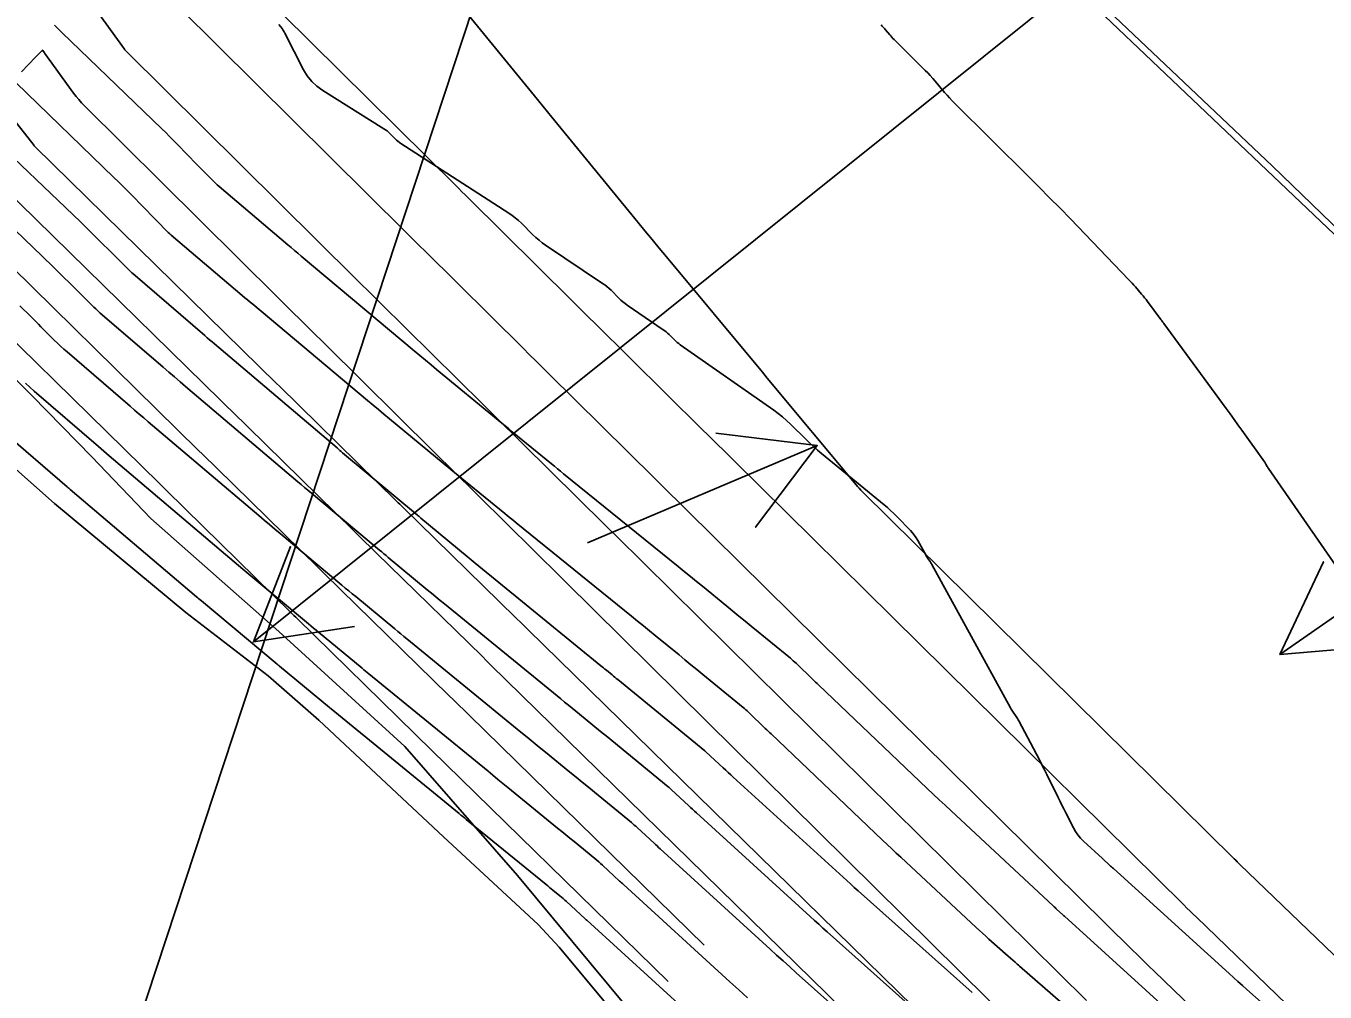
# Model space of a CAD drawing. Extents: x 954385 to 988206, y 1868364 to 1924553.
# Drawn here: x 955624.2 to 955700.4, y 1923042.6 to 1923099.2 of the extents above; entities that cross this region are included whole.
import ezdxf

# ---------------------------------------------------------------- set-up
doc = ezdxf.new("R2010")
doc.units = 0
for name, color, linetype in [('1', 7, 'Continuous'), ('Default', 7, 'Continuous'), ('Perimeter', 7, 'Continuous'), ('Proposed Fill', 7, 'Continuous'), ('Slopes', 7, 'Continuous')]:
    doc.layers.add(name, color=color, linetype=linetype)

msp = doc.modelspace()

# ---------------------------------------------------------------- linework, layer by layer
for points in [[(955692.253, 1923040.527), (955685.091, 1923047.028), (955685.065, 1923047.053), (955684.985, 1923047.126), (955684.658, 1923047.427), (955684.6, 1923047.48), (955684.543, 1923047.533), (955684.486, 1923047.586), (955684.428, 1923047.639), (955678.451, 1923053.205), (955678.101, 1923053.531), (955677.753, 1923053.859), (955677.404, 1923054.188), (955677.057, 1923054.517), (955670.677, 1923060.594), (955670.593, 1923060.674), (955670.509, 1923060.754), (955670.426, 1923060.835), (955670.342, 1923060.915), (955669.363, 1923061.86), (955669.283, 1923061.936), (955669.201, 1923062.01), (955669.118, 1923062.083), (955669.033, 1923062.154), (955666.73, 1923064.042), (955666.374, 1923064.333), (955666.018, 1923064.625), (955665.663, 1923064.916), (955665.307, 1923065.208), (955663.883, 1923066.374), (955663.527, 1923066.665), (955663.17, 1923066.956), (955662.813, 1923067.246), (955662.456, 1923067.536), (955655.734, 1923072.98), (955655.555, 1923073.125), (955655.377, 1923073.27), (955655.199, 1923073.416), (955655.021, 1923073.561), (955652.723, 1923075.444), (955652.518, 1923075.612), (955652.313, 1923075.78), (955652.108, 1923075.949), (955651.903, 1923076.118), (955648.295, 1923079.099), (955647.966, 1923079.371), (955647.639, 1923079.643), (955647.311, 1923079.916), (955646.985, 1923080.189), (955640.351, 1923085.746), (955640.155, 1923085.911), (955639.958, 1923086.077), (955639.763, 1923086.242), (955639.567, 1923086.408), (955635.546, 1923089.826), (955635.431, 1923089.927), (955635.318, 1923090.03), (955635.208, 1923090.135), (955635.1, 1923090.243), (955634.672, 1923090.681), (955634.459, 1923090.9), (955634.245, 1923091.119), (955633.099, 1923092.294), (955632.872, 1923092.525), (955632.643, 1923092.755), (955632.412, 1923092.983), (955632.18, 1923093.209), (955626.332, 1923098.857), (955625.893, 1923099.282)], [(955639.051, 1923099.324), (955639.234, 1923099.079), (955639.278, 1923099.017), (955639.32, 1923098.953), (955639.359, 1923098.887), (955639.395, 1923098.82), (955640.498, 1923096.669), (955640.715, 1923096.307), (955640.973, 1923095.983), (955641.274, 1923095.699), (955641.616, 1923095.452), (955645.206, 1923093.207), (955645.298, 1923093.146), (955645.385, 1923093.08), (955645.469, 1923093.01), (955645.549, 1923092.934), (955645.86, 1923092.622), (955645.94, 1923092.547), (955646.023, 1923092.475), (955646.11, 1923092.409), (955646.201, 1923092.347), (955652.519, 1923088.266), (955652.717, 1923088.131), (955652.906, 1923087.986), (955653.088, 1923087.832), (955653.262, 1923087.667), (955653.942, 1923086.989), (955654.115, 1923086.824), (955654.296, 1923086.668), (955654.484, 1923086.521), (955654.68, 1923086.383), (955658.018, 1923084.142), (955658.15, 1923084.049), (955658.277, 1923083.95), (955658.399, 1923083.844), (955658.516, 1923083.733), (955658.974, 1923083.277), (955659.091, 1923083.166), (955659.213, 1923083.06), (955659.339, 1923082.96), (955659.47, 1923082.866), (955661.573, 1923081.425), (955661.664, 1923081.36), (955661.751, 1923081.291), (955661.835, 1923081.218), (955661.916, 1923081.141), (955662.232, 1923080.826), (955662.313, 1923080.749), (955662.397, 1923080.676), (955662.484, 1923080.607), (955662.573, 1923080.541), (955668.066, 1923076.697), (955668.32, 1923076.511), (955668.566, 1923076.314), (955668.803, 1923076.108), (955669.031, 1923075.891), (955669.928, 1923075.002), (955670.154, 1923074.782), (955670.386, 1923074.568), (955670.623, 1923074.36), (955670.864, 1923074.157), (955674.526, 1923071.154), (955674.72, 1923070.991), (955674.908, 1923070.822), (955675.092, 1923070.648), (955675.27, 1923070.468), (955676.069, 1923069.641), (955676.192, 1923069.505), (955676.306, 1923069.361), (955676.409, 1923069.21), (955676.502, 1923069.052), (955676.983, 1923068.173), (955677.008, 1923068.128), (955677.035, 1923068.084), (955677.063, 1923068.041), (955677.093, 1923067.999), (955677.215, 1923067.832), (955677.245, 1923067.79), (955677.273, 1923067.747), (955677.3, 1923067.703), (955677.325, 1923067.659), (955681.928, 1923059.243), (955681.965, 1923059.177), (955682.004, 1923059.112), (955682.046, 1923059.049), (955682.089, 1923058.986), (955682.265, 1923058.739), (955682.308, 1923058.677), (955682.349, 1923058.613), (955682.388, 1923058.548), (955682.424, 1923058.481), (955683.45, 1923056.535), (955683.605, 1923056.238), (955683.758, 1923055.941), (955683.91, 1923055.642), (955684.059, 1923055.342), (955684.731, 1923053.987), (955684.841, 1923053.764), (955684.952, 1923053.543), (955685.064, 1923053.321), (955685.177, 1923053.1), (955685.629, 1923052.217), (955685.751, 1923052.002), (955685.89, 1923051.801), (955686.046, 1923051.612), (955686.219, 1923051.437), (955687.319, 1923050.412), (955687.348, 1923050.386), (955687.746, 1923050.02), (955687.8, 1923049.97), (955687.855, 1923049.92), (955687.909, 1923049.87), (955687.964, 1923049.82), (955694.743, 1923043.667), (955695.003, 1923043.431), (955695.264, 1923043.197), (955695.526, 1923042.963), (955695.789, 1923042.729), (955702.696, 1923036.62)], [(955674.346, 1923099.301), (955674.413, 1923099.233), (955674.479, 1923099.163), (955674.543, 1923099.092), (955674.605, 1923099.019), (955674.852, 1923098.725), (955674.914, 1923098.652), (955674.978, 1923098.581), (955675.043, 1923098.511), (955675.111, 1923098.443), (955676.929, 1923096.634), (955677.081, 1923096.48), (955677.229, 1923096.323), (955677.374, 1923096.162), (955677.515, 1923095.998), (955678.074, 1923095.337), (955678.215, 1923095.173), (955678.36, 1923095.013), (955678.508, 1923094.855), (955678.66, 1923094.701), (955682.995, 1923090.402), (955683.612, 1923089.786), (955684.226, 1923089.167), (955684.836, 1923088.544), (955685.442, 1923087.918), (955688.876, 1923084.351), (955688.972, 1923084.25), (955689.067, 1923084.147), (955689.16, 1923084.044), (955689.252, 1923083.939), (955689.617, 1923083.516), (955689.707, 1923083.41), (955689.795, 1923083.301), (955689.881, 1923083.192), (955689.965, 1923083.08), (955690.748, 1923082.013), (955690.762, 1923081.994), (955690.777, 1923081.975), (955690.791, 1923081.957), (955690.807, 1923081.939), (955690.867, 1923081.867), (955690.882, 1923081.849), (955690.897, 1923081.831), (955690.912, 1923081.812), (955690.926, 1923081.794), (955694.577, 1923076.801), (955694.808, 1923076.484), (955695.038, 1923076.167), (955695.267, 1923075.849), (955695.496, 1923075.53), (955696.818, 1923073.678), (955696.84, 1923073.646), (955696.861, 1923073.614), (955696.88, 1923073.58), (955696.899, 1923073.546), (955696.971, 1923073.409), (955696.99, 1923073.375), (955697.01, 1923073.341), (955697.03, 1923073.309), (955697.052, 1923073.277), (955702.224, 1923065.843)], [(955689.827, 1923037.695), (955682.468, 1923044.094), (955682.401, 1923044.152), (955682.333, 1923044.211), (955682.266, 1923044.271), (955682.199, 1923044.33), (955681.792, 1923044.688), (955681.791, 1923044.689), (955680.668, 1923045.691), (955680.481, 1923045.858), (955680.295, 1923046.027), (955680.11, 1923046.196), (955679.926, 1923046.367), (955675.505, 1923050.484), (955675.237, 1923050.733), (955674.971, 1923050.984), (955674.705, 1923051.235), (955674.44, 1923051.486), (955667.9, 1923057.715), (955667.814, 1923057.797), (955667.728, 1923057.879), (955667.643, 1923057.961), (955667.557, 1923058.044), (955666.578, 1923058.989), (955666.5, 1923059.063), (955666.42, 1923059.135), (955666.339, 1923059.206), (955666.256, 1923059.275), (955663.893, 1923061.21), (955663.546, 1923061.495), (955663.198, 1923061.779), (955662.851, 1923062.063), (955662.504, 1923062.348), (955661.114, 1923063.485), (955660.766, 1923063.769), (955660.418, 1923064.053), (955660.07, 1923064.336), (955659.721, 1923064.619), (955652.963, 1923070.093), (955652.794, 1923070.23), (955652.625, 1923070.367), (955652.456, 1923070.505), (955652.288, 1923070.643), (955649.99, 1923072.525), (955649.775, 1923072.701), (955649.561, 1923072.877), (955649.346, 1923073.054), (955649.132, 1923073.231), (955645.532, 1923076.205), (955645.209, 1923076.472), (955644.887, 1923076.74), (955644.565, 1923077.008), (955644.244, 1923077.277), (955637.511, 1923082.917), (955637.359, 1923083.045), (955637.206, 1923083.173), (955637.055, 1923083.302), (955636.903, 1923083.431), (955632.734, 1923086.974), (955632.649, 1923087.049), (955632.565, 1923087.125), (955632.483, 1923087.204), (955632.402, 1923087.284), (955632.006, 1923087.691), (955631.767, 1923087.935), (955630.407, 1923089.33), (955630.153, 1923089.588), (955629.897, 1923089.845), (955629.639, 1923090.1), (955629.379, 1923090.353), (955623.642, 1923095.895)], [(955679.685, 1923042.551), (955673.005, 1923048.51), (955672.891, 1923048.612), (955672.776, 1923048.715), (955672.663, 1923048.818), (955672.549, 1923048.921), (955665.684, 1923055.187), (955665.536, 1923055.323), (955665.387, 1923055.459), (955665.239, 1923055.595), (955665.091, 1923055.732), (955664.092, 1923056.656), (955664.073, 1923056.673), (955664.054, 1923056.69), (955664.035, 1923056.706), (955664.016, 1923056.723), (955658.908, 1923060.908), (955658.825, 1923060.976), (955658.742, 1923061.044), (955658.659, 1923061.112), (955658.576, 1923061.179), (955658.245, 1923061.45), (955658.162, 1923061.518), (955658.079, 1923061.586), (955657.996, 1923061.653), (955657.914, 1923061.721), (955650.56, 1923067.736), (955650.439, 1923067.835), (955650.318, 1923067.934), (955650.198, 1923068.034), (955650.078, 1923068.133), (955647.371, 1923070.375), (955647.32, 1923070.418), (955647.269, 1923070.46), (955647.218, 1923070.503), (955647.167, 1923070.545), (955642.784, 1923074.211), (955642.702, 1923074.28), (955642.62, 1923074.349), (955642.538, 1923074.418), (955642.456, 1923074.487), (955635.273, 1923080.588), (955635.13, 1923080.71), (955634.987, 1923080.832), (955634.844, 1923080.954), (955634.701, 1923081.077), (955630.485, 1923084.715), (955630.429, 1923084.764), (955630.374, 1923084.814), (955630.32, 1923084.865), (955630.267, 1923084.917), (955630.004, 1923085.18), (955629.846, 1923085.337), (955627.944, 1923087.231), (955627.811, 1923087.363), (955627.678, 1923087.493), (955627.544, 1923087.624), (955627.409, 1923087.753), (955621.761, 1923093.154)], [(955619.401, 1923091.261), (955625.173, 1923085.74), (955625.396, 1923085.526), (955625.618, 1923085.311), (955625.839, 1923085.094), (955626.058, 1923084.877), (955627.138, 1923083.801), (955627.255, 1923083.684), (955627.372, 1923083.568), (955627.489, 1923083.451), (955627.606, 1923083.335), (955628.074, 1923082.868), (955628.192, 1923082.753), (955628.312, 1923082.639), (955628.434, 1923082.528), (955628.558, 1923082.419), (955632.269, 1923079.218), (955632.596, 1923078.936), (955632.923, 1923078.655), (955633.251, 1923078.375), (955633.58, 1923078.095), (955640.161, 1923072.506), (955640.359, 1923072.339), (955640.556, 1923072.172), (955640.754, 1923072.005), (955640.953, 1923071.839), (955644.951, 1923068.495), (955645.078, 1923068.389), (955645.205, 1923068.283), (955645.333, 1923068.177), (955645.46, 1923068.072), (955647.747, 1923066.177), (955648.001, 1923065.967), (955648.255, 1923065.758), (955648.509, 1923065.548), (955648.764, 1923065.34), (955655.573, 1923059.77), (955655.794, 1923059.589), (955656.015, 1923059.408), (955656.237, 1923059.228), (955656.458, 1923059.047), (955657.343, 1923058.324), (955657.564, 1923058.143), (955657.785, 1923057.963), (955658.006, 1923057.782), (955658.227, 1923057.601), (955661.865, 1923054.62), (955661.917, 1923054.577), (955661.968, 1923054.533), (955662.019, 1923054.488), (955662.068, 1923054.442), (955663.067, 1923053.518), (955663.184, 1923053.41), (955663.301, 1923053.302), (955663.419, 1923053.195), (955663.536, 1923053.087), (955670.195, 1923047.01), (955670.443, 1923046.784), (955670.691, 1923046.559), (955670.941, 1923046.335), (955671.19, 1923046.112), (955677.578, 1923040.413)], [(955623.869, 1923082.824), (955624.485, 1923082.211), (955624.639, 1923082.057), (955624.793, 1923081.904), (955624.948, 1923081.75), (955625.102, 1923081.597), (955625.882, 1923080.819), (955626.065, 1923080.64), (955626.251, 1923080.465), (955626.44, 1923080.292), (955626.632, 1923080.123), (955630.327, 1923076.936), (955630.593, 1923076.707), (955630.859, 1923076.478), (955631.126, 1923076.25), (955631.393, 1923076.023), (955637.866, 1923070.526), (955638.179, 1923070.26), (955638.493, 1923069.995), (955638.807, 1923069.731), (955639.122, 1923069.467), (955642.735, 1923066.445), (955642.938, 1923066.275), (955643.142, 1923066.106), (955643.345, 1923065.937), (955643.549, 1923065.768), (955645.835, 1923063.873), (955646.013, 1923063.727), (955646.191, 1923063.58), (955646.369, 1923063.434), (955646.547, 1923063.288), (955653.232, 1923057.819), (955653.592, 1923057.525), (955653.951, 1923057.231), (955654.311, 1923056.938), (955654.671, 1923056.644), (955656.109, 1923055.469), (955656.469, 1923055.175), (955656.828, 1923054.881), (955657.187, 1923054.587), (955657.547, 1923054.293), (955659.713, 1923052.518), (955659.798, 1923052.447), (955659.881, 1923052.376), (955659.964, 1923052.303), (955660.045, 1923052.229), (955661.044, 1923051.304), (955661.13, 1923051.225), (955661.215, 1923051.146), (955661.301, 1923051.067), (955661.388, 1923050.988), (955667.841, 1923045.099), (955668.223, 1923044.751), (955668.606, 1923044.404), (955668.991, 1923044.058), (955669.376, 1923043.713), (955675.472, 1923038.275)], [(955666.521, 1923042.248), (955666.003, 1923042.717), (955665.486, 1923043.187), (955659.239, 1923048.889), (955659.184, 1923048.94), (955659.13, 1923048.99), (955659.075, 1923049.04), (955659.02, 1923049.09), (955658.021, 1923050.015), (955657.909, 1923050.117), (955657.795, 1923050.218), (955657.679, 1923050.318), (955657.562, 1923050.415), (955656.353, 1923051.406), (955656.112, 1923051.603), (955655.871, 1923051.8), (955655.63, 1923051.997), (955655.389, 1923052.194), (955652.466, 1923054.581), (955652.177, 1923054.818), (955651.887, 1923055.054), (955651.598, 1923055.291), (955651.309, 1923055.527), (955644.329, 1923061.236), (955644.228, 1923061.319), (955644.126, 1923061.403), (955644.025, 1923061.486), (955643.924, 1923061.57), (955641.378, 1923063.679), (955641.228, 1923063.804), (955641.078, 1923063.929), (955640.928, 1923064.054), (955640.778, 1923064.179), (955636.94, 1923067.389), (955636.684, 1923067.603), (955636.429, 1923067.818), (955636.174, 1923068.033), (955635.919, 1923068.249), (955629.107, 1923074.034), (955628.951, 1923074.167), (955628.795, 1923074.3), (955628.639, 1923074.434), (955628.483, 1923074.568), (955624.706, 1923077.828), (955624.445, 1923078.056), (955624.189, 1923078.29)], [(955622.779, 1923075.532), (955626.64, 1923072.2), (955626.685, 1923072.162), (955626.731, 1923072.123), (955626.776, 1923072.084), (955626.821, 1923072.046), (955634.226, 1923065.757), (955634.295, 1923065.698), (955634.364, 1923065.64), (955634.433, 1923065.582), (955634.502, 1923065.524), (955638.946, 1923061.807), (955638.98, 1923061.779), (955639.013, 1923061.751), (955639.047, 1923061.723), (955639.08, 1923061.696), (955642.013, 1923059.266), (955642.038, 1923059.246), (955642.062, 1923059.225), (955642.087, 1923059.205), (955642.112, 1923059.185), (955649.618, 1923053.045), (955649.721, 1923052.961), (955649.823, 1923052.877), (955649.926, 1923052.793), (955650.029, 1923052.709), (955654.715, 1923048.882), (955654.815, 1923048.801), (955654.914, 1923048.719), (955655.014, 1923048.637), (955655.114, 1923048.556), (955655.512, 1923048.229), (955655.612, 1923048.146), (955655.709, 1923048.063), (955655.806, 1923047.977), (955655.901, 1923047.89), (955656.997, 1923046.877), (955657.02, 1923046.855), (955657.044, 1923046.833), (955657.067, 1923046.812), (955657.091, 1923046.79), (955663.132, 1923041.276)]]:
    msp.add_lwpolyline(points)
at = {"layer": '1'}
for points in [[(955641.791, 1923110.114), (955654.025, 1923095.14), (955654.281, 1923094.826), (955654.538, 1923094.512), (955654.794, 1923094.199), (955655.05, 1923093.885), (955660.082, 1923087.732), (955660.5, 1923087.222), (955660.92, 1923086.712), (955661.34, 1923086.204), (955661.761, 1923085.696), (955667.291, 1923079.046), (955667.387, 1923078.931), (955667.672, 1923078.588), (955672.878, 1923072.334), (955672.969, 1923072.227), (955673.062, 1923072.123), (955673.158, 1923072.021), (955673.256, 1923071.921), (955695.05, 1923050.389), (955695.134, 1923050.307), (955695.218, 1923050.225), (955695.302, 1923050.143), (955695.386, 1923050.061), (955701.369, 1923044.299)], [(955698.726, 1923041.292), (955692.83, 1923046.97), (955692.645, 1923047.149), (955692.461, 1923047.328), (955692.277, 1923047.508), (955692.094, 1923047.688), (955664.153, 1923075.293), (955663.923, 1923075.52), (955663.847, 1923075.596), (955657.561, 1923081.806), (955657.223, 1923082.14), (955656.886, 1923082.475), (955656.548, 1923082.809), (955656.21, 1923083.143), (955650.164, 1923089.133), (955649.972, 1923089.324), (955649.78, 1923089.514), (955649.588, 1923089.704), (955649.396, 1923089.895), (955635.846, 1923103.321)], [(955628.109, 1923100.495), (955629.995, 1923097.882), (955630.026, 1923097.842), (955630.058, 1923097.802), (955630.092, 1923097.764), (955630.128, 1923097.727), (955643.528, 1923084.449), (955643.896, 1923084.084), (955644.265, 1923083.719), (955644.633, 1923083.354), (955645.001, 1923082.989), (955651.013, 1923077.033), (955651.191, 1923076.856), (955651.37, 1923076.68), (955651.549, 1923076.503), (955651.727, 1923076.326), (955658.157, 1923069.973), (955658.484, 1923069.65), (955658.812, 1923069.326), (955686.383, 1923042.086)], [(955695.942, 1923038.419), (955690.372, 1923043.784), (955690.037, 1923044.107), (955689.704, 1923044.432), (955689.371, 1923044.757), (955689.04, 1923045.084), (955661.44, 1923072.351), (955661.242, 1923072.547), (955661.044, 1923072.743), (955654.896, 1923078.817), (955654.512, 1923079.197), (955654.128, 1923079.577), (955653.744, 1923079.957), (955653.36, 1923080.338), (955647.604, 1923086.041), (955647.313, 1923086.329), (955647.022, 1923086.617), (955646.732, 1923086.905), (955646.441, 1923087.193), (955633.234, 1923100.28)], [(955623.966, 1923096.551), (955624.786, 1923097.401), (955624.825, 1923097.441), (955624.863, 1923097.481), (955625.174, 1923097.805), (955625.184, 1923097.814), (955625.194, 1923097.816), (955625.203, 1923097.812), (955625.212, 1923097.802), (955625.306, 1923097.662), (955625.313, 1923097.652), (955625.32, 1923097.641), (955625.327, 1923097.631), (955625.335, 1923097.621), (955627.008, 1923095.303), (955627.156, 1923095.106), (955627.313, 1923094.915), (955627.477, 1923094.731), (955627.648, 1923094.554), (955641.22, 1923081.106), (955641.507, 1923080.822), (955641.794, 1923080.537), (955648.102, 1923074.288), (955648.357, 1923074.035), (955648.612, 1923073.782), (955648.868, 1923073.53), (955649.123, 1923073.277), (955655.612, 1923066.866), (955655.841, 1923066.639), (955683.911, 1923038.906)], [(955622.665, 1923094.784), (955624.56, 1923092.395), (955624.576, 1923092.375), (955624.683, 1923092.24), (955624.702, 1923092.217), (955624.721, 1923092.195), (955624.741, 1923092.174), (955624.762, 1923092.153), (955638.916, 1923078.268), (955639.081, 1923078.106), (955645.941, 1923071.377), (955646.04, 1923071.28), (955646.138, 1923071.183), (955646.237, 1923071.087), (955646.336, 1923070.99), (955652.909, 1923064.555), (955653.285, 1923064.187), (955653.661, 1923063.819), (955681.645, 1923036.428)], [(955622.854, 1923089.822), (955636.619, 1923076.318), (955636.93, 1923076.014), (955637.241, 1923075.709), (955643.394, 1923069.673), (955643.732, 1923069.342), (955644.07, 1923069.01), (955644.408, 1923068.679), (955644.747, 1923068.348), (955650.954, 1923062.271), (955651.217, 1923062.014), (955651.479, 1923061.757), (955679.223, 1923034.602), (955679.514, 1923034.317), (955679.806, 1923034.033), (955680.099, 1923033.75), (955680.393, 1923033.467), (955685.966, 1923028.115), (955686.048, 1923028.036), (955686.131, 1923027.957), (955686.214, 1923027.879), (955686.297, 1923027.8), (955708.409, 1923006.896)], [(955663.971, 1923045.332), (955649.298, 1923059.695), (955648.999, 1923059.987), (955642.677, 1923066.176), (955642.339, 1923066.507), (955642.002, 1923066.837), (955641.665, 1923067.168), (955641.327, 1923067.499), (955635.401, 1923073.312), (955635.131, 1923073.576), (955634.862, 1923073.841), (955634.592, 1923074.105), (955634.323, 1923074.369), (955620.947, 1923087.491)], [(955661.873, 1923043.189), (955647.116, 1923057.633), (955647.044, 1923057.703), (955640.138, 1923064.464), (955640.036, 1923064.564), (955639.933, 1923064.664), (955639.831, 1923064.764), (955639.729, 1923064.864), (955633.561, 1923070.915), (955633.177, 1923071.291), (955632.794, 1923071.667), (955632.41, 1923072.044), (955632.027, 1923072.42), (955618.747, 1923085.447)], [(955690.254, 1923001.496), (955683.766, 1923009.184), (955677.085, 1923016.669), (955676.251, 1923017.577), (955670.434, 1923024.187), (955665.62, 1923033.633), (955659.471, 1923041.678), (955653.028, 1923049.413), (955646.425, 1923056.98), (955639.036, 1923063.721), (955631.534, 1923070.344), (955628.086, 1923073.974), (955624.577, 1923077.539), (955617.49, 1923084.598)]]:
    msp.add_lwpolyline(points, dxfattribs=at)
at = {"layer": 'Default'}
msp.add_line((955858.372, 1922937.149), (955453.201, 1923322.797), dxfattribs=at)
at = {"layer": 'Perimeter'}
for points in [[(955632.731, 1923152.087), (955665.147, 1923121.495), (955697.277, 1923091.036), (955727.599, 1923061.705)], [(955690.254, 1923001.496), (955683.766, 1923009.184), (955677.085, 1923016.669), (955676.251, 1923017.577), (955670.434, 1923024.187), (955665.62, 1923033.633), (955659.471, 1923041.678), (955653.028, 1923049.413), (955646.425, 1923056.98), (955639.036, 1923063.721), (955631.534, 1923070.344), (955628.086, 1923073.974), (955624.577, 1923077.539), (955617.49, 1923084.598)], [(955689.116, 1923006.924), (955681.811, 1923013.212), (955680.993, 1923014.059), (955673.905, 1923021.116), (955668.639, 1923030.054), (955668.144, 1923030.58), (955661.915, 1923037.486), (955655.477, 1923045.214), (955654.238, 1923046.542), (955648.688, 1923051.679), (955641.395, 1923058.522), (955638.421, 1923061.126), (955633.598, 1923064.831), (955625.887, 1923071.233), (955621.331, 1923075.275)]]:
    msp.add_lwpolyline(points, dxfattribs=at)
at = {"layer": 'Proposed Fill'}
msp.add_lwpolyline([(955689.116, 1923006.924), (955681.811, 1923013.212), (955680.993, 1923014.059), (955673.905, 1923021.116), (955668.639, 1923030.054), (955668.144, 1923030.58), (955661.915, 1923037.486), (955655.477, 1923045.214), (955654.238, 1923046.542), (955648.688, 1923051.679), (955641.395, 1923058.522), (955638.421, 1923061.126), (955633.598, 1923064.831), (955625.887, 1923071.233), (955621.331, 1923075.275)], dxfattribs=at)
at = {"layer": 'Slopes'}
for points in [[(955607.131, 1922968.928), (955707.187, 1923272.643), (955708.411, 1923266.77), (955707.187, 1923272.643), (955702.712, 1923268.647)], [(955707.131, 1923118.928), (955637.555, 1923063.114), (955639.731, 1923068.705), (955637.555, 1923063.114), (955643.486, 1923064.025)], [(955657.131, 1923068.928), (955670.605, 1923074.627), (955666.988, 1923069.84), (955670.605, 1923074.627), (955664.651, 1923075.366)], [(955707.131, 1923068.928), (955697.723, 1923062.382), (955700.275, 1923067.812), (955697.723, 1923062.382), (955703.702, 1923062.887)]]:
    msp.add_lwpolyline(points, dxfattribs=at)

doc.saveas('drawing.dxf')
